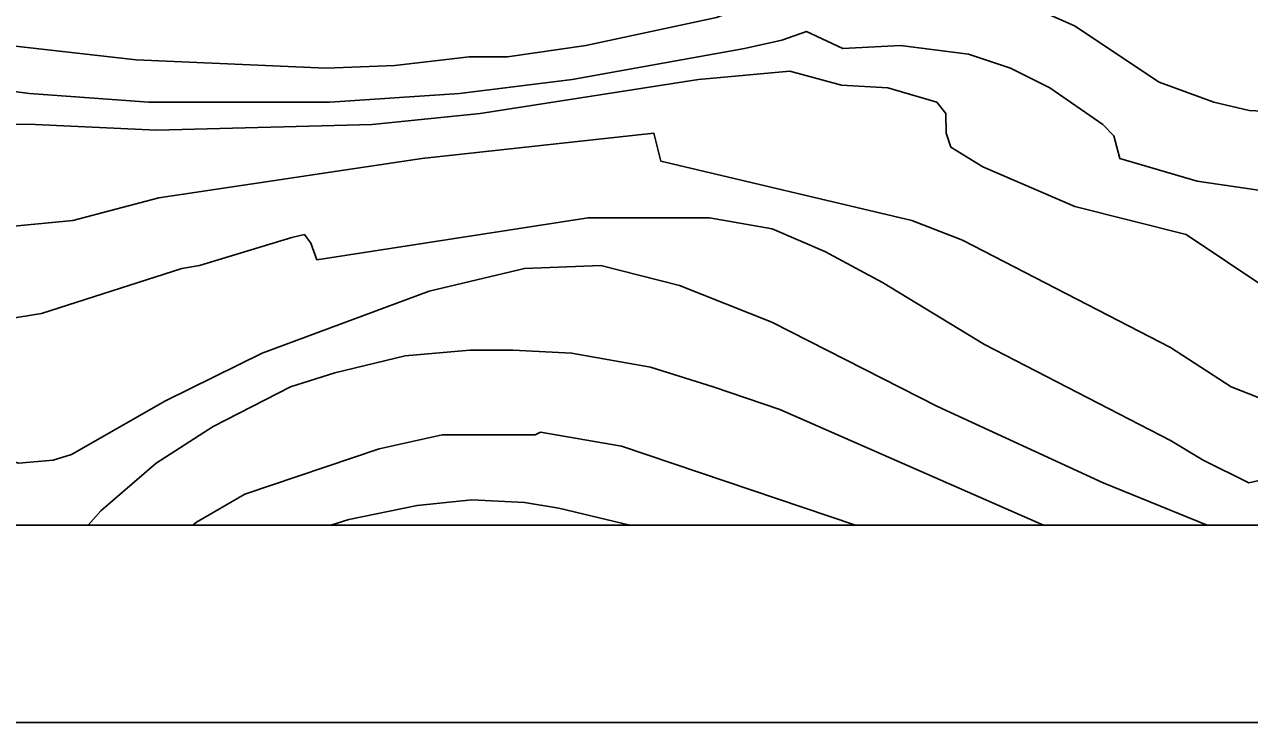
# Model space of a CAD drawing. Extents: x -510989 to -501240, y -1184665 to -1176089.
# Drawn here: x -502821.1 to -502386.8, y -1184460 to -1184212.5 of the extents above; entities that cross this region are included whole.
import ezdxf

# ---------------------------------------------------------------- set-up
doc = ezdxf.new("R2010")
doc.units = 0
for name, color, linetype in [('rozpiska', 7, 'Continuous'), ('vrstevnice_01', 7, 'Continuous'), ('vrstevnice_02', 7, 'Continuous')]:
    doc.layers.add(name, color=color, linetype=linetype)

msp = doc.modelspace()

# ---------------------------------------------------------------- linework, layer by layer
at = {"layer": 'rozpiska'}
for points in [[(-501240.19, -1178160), (-501240.19, -1184460), (-507180.19, -1184460), (-507180.19, -1178160)], [(-507110.19, -1184390), (-507110.19, -1178230), (-501310.19, -1178230), (-501310.19, -1184390)]]:
    msp.add_lwpolyline(points, close=True, dxfattribs=at)
at = {"layer": 'vrstevnice_01'}
for points in [[(-502365.59, -1184244), (-502386.91, -1184243), (-502399.41, -1184240), (-502418.81, -1184233), (-502448.91, -1184213), (-502469.19, -1184204), (-502487.59, -1184201), (-502501.81, -1184199), (-502532.91, -1184204), (-502544.91, -1184198), (-502575.81, -1184210), (-502622.09, -1184220), (-502649.91, -1184224), (-502663.5, -1184224), (-502689.81, -1184227), (-502714.19, -1184228), (-502781.59, -1184225), (-502826.41, -1184220)], [(-502945.5, -1184247), (-502817.31, -1184248), (-502774.31, -1184250), (-502697.81, -1184248), (-502659.59, -1184244), (-502582.19, -1184232), (-502549.81, -1184229), (-502531.5, -1184234), (-502515, -1184235), (-502497.69, -1184240), (-502494.5, -1184244), (-502494.31, -1184251), (-502492.69, -1184256), (-502481.31, -1184263), (-502448.69, -1184277), (-502409.31, -1184287), (-502367.41, -1184315)], [(-502142.08, -1184390), (-502160.5, -1184383), (-502210.81, -1184370), (-502275.81, -1184361), (-502306.59, -1184361), (-502340.5, -1184365), (-502360.41, -1184369), (-502369.5, -1184371), (-502387.09, -1184375), (-502403.19, -1184367), (-502414.81, -1184360), (-502480.81, -1184326), (-502516.91, -1184304), (-502537.41, -1184293), (-502556, -1184285), (-502578.31, -1184281), (-502621.31, -1184281), (-502717.5, -1184296)], [(-502717.5, -1184296), (-502719.59, -1184290), (-502721.91, -1184287), (-502726.31, -1184288), (-502759.09, -1184298), (-502765.31, -1184299), (-502815.09, -1184315), (-502858.41, -1184322), (-502896.31, -1184326), (-502899.41, -1184334), (-502915.41, -1184336), (-502921.81, -1184339), (-502925, -1184342), (-502928.69, -1184374), (-502927.43, -1184390)], [(-502459.8, -1184390), (-502553.31, -1184349), (-502576.91, -1184341), (-502599.19, -1184334), (-502627.19, -1184329), (-502647.91, -1184328), (-502663.19, -1184328), (-502686.19, -1184330), (-502711.09, -1184336), (-502726.81, -1184341), (-502754.19, -1184355), (-502774.5, -1184368), (-502794.09, -1184385), (-502798.56, -1184390)], [(-502712.47, -1184390), (-502706.19, -1184388), (-502681.91, -1184383), (-502662.5, -1184381), (-502643.81, -1184382), (-502631.69, -1184384), (-502606.51, -1184390)]]:
    msp.add_lwpolyline(points, dxfattribs=at)
at = {"layer": 'vrstevnice_02'}
for points in [[(-502864.69, -1184231), (-502819.41, -1184237), (-502777, -1184240), (-502712.91, -1184240), (-502666.91, -1184237), (-502626.91, -1184232), (-502565.91, -1184221), (-502552.59, -1184218), (-502543.91, -1184215), (-502531, -1184221), (-502510.5, -1184220), (-502486.41, -1184223), (-502471.5, -1184228), (-502457.59, -1184235), (-502438.81, -1184248), (-502434.91, -1184252), (-502432.81, -1184260), (-502405.41, -1184268), (-502371.59, -1184273)], [(-502961.8, -1184390), (-502964.31, -1184372), (-502963.69, -1184329), (-502961.91, -1184319), (-502958.81, -1184317), (-502952.5, -1184314), (-502946.31, -1184313), (-502943.69, -1184311), (-502942, -1184306), (-502923.41, -1184296), (-502911.81, -1184291), (-502896.31, -1184288), (-502845.81, -1184286), (-502804, -1184282), (-502773.5, -1184274), (-502680.31, -1184260), (-502598, -1184251), (-502595.5, -1184261), (-502506.5, -1184282), (-502488.59, -1184289), (-502414.81, -1184327), (-502393.31, -1184341), (-502378, -1184347)], [(-502873.8, -1184390), (-502871.41, -1184382), (-502868.59, -1184376), (-502864.09, -1184370), (-502857.59, -1184365), (-502848.5, -1184362), (-502838.69, -1184363), (-502823.31, -1184368), (-502811, -1184367), (-502804.41, -1184365), (-502771.19, -1184346), (-502736.81, -1184329), (-502677.69, -1184307), (-502643.91, -1184299), (-502616.81, -1184298), (-502588.91, -1184305), (-502556.19, -1184318), (-502497.41, -1184348), (-502438.69, -1184375), (-502401.84, -1184390)], [(-502526.55, -1184390), (-502609.5, -1184362), (-502638.19, -1184357), (-502640.09, -1184358), (-502673.09, -1184358), (-502695.41, -1184363), (-502743, -1184379), (-502760.19, -1184389), (-502761.42, -1184390)]]:
    msp.add_lwpolyline(points, dxfattribs=at)

doc.saveas('drawing.dxf')
